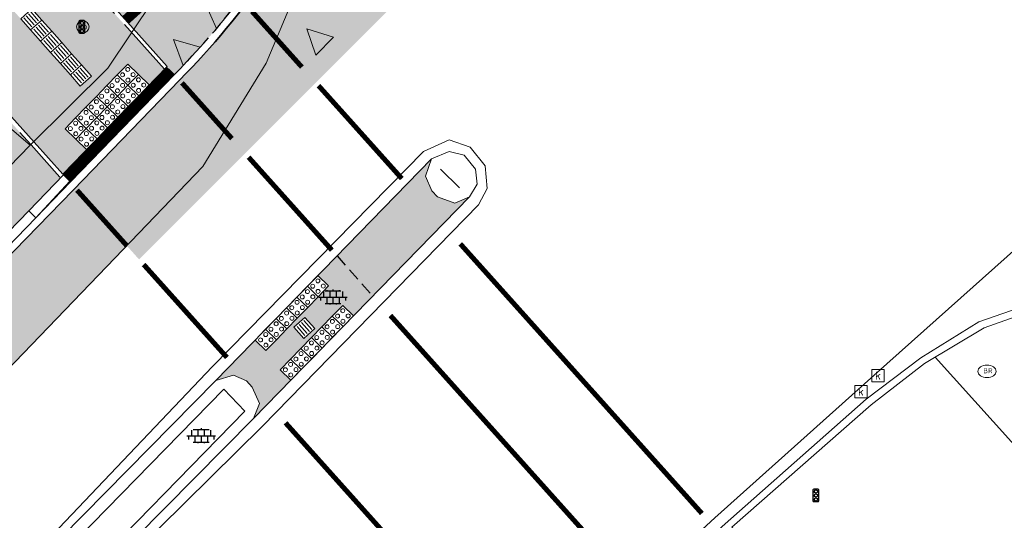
# Model space of a CAD drawing. Header units: metres. Extents: x 187916 to 189411, y 333285 to 334910.
# Tile 288 of 348: x 189008 to 189028, y 333954 to 333964. Entities that reach past the tile are written whole.
import ezdxf
from ezdxf.enums import TextEntityAlignment as Align

# ---------------------------------------------------------------- set-up
doc = ezdxf.new("R2010")
doc.units = ezdxf.units.M
for name, pattern in [('DASHED2', [0.375, 0.25, -0.125]), ('VH-OPSLUITBAND_100X200', [16, 8, -2, 4, -2]), ('VH-RWSBAND-SO', [24, 10, -2, 2, -2, 2, -2, 2, -2]), ('VH-TROTTOIRBAND_180-200', [20, 10, -2, 2, -2, 2, -2]), ('VW-5050_STREEP', [1, 0.5, -0.5])]:
    doc.linetypes.add(name, pattern=pattern)
for name, color, linetype, lineweight in [('B-ME-IE-MEUBILAIR_WEGMEUBILAIR-S', 253, 'Continuous', 18), ('B-ME-IE-MEUBILAIR_WEGMEUBILAIR_VERKEERSLICHT-S', 253, 'Continuous', 25), ('B-ME-RI-HWA_KOLK-S', 253, 'Continuous', 25), ('B-ME-VH-KANTOPSLUITING_ACHTERKANTBAND-G', 253, 'Continuous', 18), ('B-ME-VH-VERHARDING_ASFALT-G', 253, 'Continuous', 18), ('B-ME-VH-VERHARDING_BETONSTRAATSTEEN-G', 253, 'Continuous', 18), ('B-ME-VH-VERHARDING_TEGEL-G', 253, 'Continuous', 18), ('B-ME-VH-VERHARDING_TEGEL-S', 253, 'Continuous', 25), ('N-WE-GR-HAAG-HG01-A', 96, 'Continuous', 35), ('N-WE-VH-GOOT_TEGEL-G', 170, 'Continuous', 35), ('N-WE-VH-KANTOPSLUITING_ELEMENT_VERLOOPBAND-G', 42, 'Continuous', 25), ('N-WE-VH-KANTOPSLUITING_OPSLUITBAND_80X200-G', 30, 'VH-OPSLUITBAND_100X200', 15), ('N-WE-VH-KANTOPSLUITING_TROTTOIRBAND_180 200-G', 251, 'VH-TROTTOIRBAND_180-200', 15), ('N-WE-VH-KANTOPSLUITING_TROTTOIRBAND_RWS_110 220_ACHTERKANT-G', 7, 'VH-RWSBAND-SO', 25), ('N-WE-VH-KANTOPSLUITING_VERLOOPBAND-S', 251, 'Continuous', 25), ('N-WE-VH-KANTOPSLUITING_VERLOOPBAND_TBV TEKENING-G', 10, 'Continuous', 25), ('N-WE-VH-KANTOPSLUITING_VOORKANTBAND-G', 7, 'Continuous', 15), ('N-WE-VH-VERHARDING_ASFALT_RIJWEG-A', 251, 'Continuous', 18), ('N-WE-VH-VERHARDING_BETONSTRAATSTEEN-GRIJS-A', 250, 'Continuous', 18), ('N-WE-VH-VERHARDING_BETONSTRAATSTEEN-ROOD-A', 11, 'Continuous', 18), ('N-WE-VH-VERHARDING_TEGEL-A', 254, 'Continuous', 5), ('N-WE-VH-VERKEERSTEGEL-S', 7, 'Continuous', 0), ('N-WE-VW-MARKERING_DWARS_DRIEHOEK_5050_OENV-S', 251, 'Continuous', 0), ('N-WE-VW-MARKERING_DWARS_STOPSTREEP_020-G', 251, 'Continuous', 0), ('N-WE-VW-MARKERING_LANGS_STREEP_050050-G', 251, 'VW-5050_STREEP', 0)]:
    doc.layers.add(name, color=color, linetype=linetype, lineweight=lineweight)
doc.layers.add('N-WE-VH-MATERIAALSCHEIDING-G', color=7, linetype='DASHED2')
doc.styles.add('NLCS-ISO', font='NLCS-ISO.ttf')

# ---------------------------------------------------------------- blocks, each defined once
blk = doc.blocks.new('SIE-WEG_VERKEERSLICHT-SO')
at = {"color": 0, "flags": 128}
blk.add_lwpolyline([(-0.2156669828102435, -0.618928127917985), (0.2156669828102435, -0.618928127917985, 0.414213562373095), (0.2906841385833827, -0.5439109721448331), (0.2906841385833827, 0.5439109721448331, 0.414213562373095), (0.2156669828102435, 0.618928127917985), (-0.2156669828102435, 0.618928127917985, 0.414213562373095), (-0.2906841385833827, 0.5439109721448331), (-0.2906841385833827, -0.5439109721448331, 0.414213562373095)], format="xyb", close=True, dxfattribs=at)
at = {"color": 0}
for centre in [(0, 0.3987101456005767), (0, 0), (0, -0.4055255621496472)]:
    blk.add_circle(centre, 0.1658993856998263, dxfattribs=at)
for centre in [(0.002967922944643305, 0.3289781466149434), (0.002967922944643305, -0.06973199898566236), (0.002967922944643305, -0.4752575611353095)]:
    blk.add_arc(centre, 0.1913433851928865, 33.95042640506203, 150.9238605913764, dxfattribs=at)
blk = doc.blocks.new('SIE-WEG_PAAL_VERKEERSBORD-SO')
at = {"color": 0, "linetype": 'ByBlock', "lineweight": 18}
blk.add_circle((0, 0), 1.5, dxfattribs=at)
at = {"color": 0, "linetype": 'ByBlock', "lineweight": 18, "style": 'NLCS-ISO'}
blk.add_text('vb', height=1.5, dxfattribs=at).set_placement((0, 0.1317113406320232), align=Align.MIDDLE_CENTER)
blk = doc.blocks.new('SRI-KOLK-SO')
at = {"color": 0, "linetype": 'ByBlock', "lineweight": 18}
blk.add_lwpolyline([(-1.125, -1.125), (1.125, -1.125), (1.125, 1.125), (-1.125, 1.125)], close=True, dxfattribs=at)
at = {"color": 0, "linetype": 'ByBlock', "lineweight": 18, "style": 'NLCS-ISO'}
blk.add_text('k', height=1.5, dxfattribs=at).set_placement((0, 0), align=Align.MIDDLE_CENTER)
blk = doc.blocks.new('SIE-WEG_STRAATPOT_BRANDKRAAN-SO')
blk.add_ellipse((-4.547473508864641e-16, 0), major_axis=(-0.7288689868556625, 1.338866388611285e-16), ratio=0.6859943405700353)
at = {"style": 'NLCS-ISO'}
blk.add_text('BR', height=0.4, dxfattribs=at).set_placement((-0.2979630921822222, -0.1529624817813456))
blk = doc.blocks.new('SVH-TEGEL_300X300_DUN_LINT_KL-SO')
for p, q in [((-2.25, 1.355676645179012), (-2.25, -6.969183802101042e-16)), ((-1.900843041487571, 1.499999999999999), (1.90084304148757, 1.499999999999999)), ((-1.5, 1.624087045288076), (-1.5, 1.499999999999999)), ((-0.7499999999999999, 1.5), (-0.7500000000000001, 1.377682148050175e-16)), ((3.325515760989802e-16, 1.810386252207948), (2.755364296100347e-16, 1.499999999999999)), ((0, 0), (-2.755364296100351e-16, -1.500000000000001)), ((0.7500000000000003, 1.499999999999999), (0.7500000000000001, -1.247991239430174e-15)), ((1.5, 1.624087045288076), (1.5, 1.499999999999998)), ((2.25, 1.355676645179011), (2.25, -4.133046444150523e-16)), ((-3.39489953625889, -4.866106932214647e-16), (3.39489953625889, -1.733835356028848e-15)), ((-3, -3.055132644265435e-15), (-3.000000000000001, -0.8474312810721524)), ((-1.900843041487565, -1.500000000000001), (1.900843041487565, -1.500000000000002)), ((-1.5, -8.346865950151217e-16), (-1.5, -1.500000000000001)), ((-0.7500000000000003, -1.499999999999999), (-0.7500000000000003, -1.765655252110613)), ((0.7499999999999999, -1.500000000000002), (0.7499999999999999, -1.765655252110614)), ((1.5, -2.495982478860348e-15), (1.5, -1.500000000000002)), ((2.999999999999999, -2.495982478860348e-15), (2.999999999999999, -0.8474312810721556))]:
    blk.add_line(p, q)
blk = doc.blocks.new('DTM')
at = {"layer": 'B-ME-VH-KANTOPSLUITING_ACHTERKANTBAND-G', "ltscale": 0.2, "flags": 128}
for points in [[(189016.8250000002, 333960.3279999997), (189016.4410000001, 333960.699)], [(189022.2760000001, 333953.5279999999), (189024.1359999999, 333951.5150000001), (189025.1630000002, 333950.5729999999), (189026.3849999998, 333950.1129999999), (189027.7009999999, 333950.1069999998), (189028.898, 333950.5049999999), (189029.6749999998, 333951.0260000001), (189032.679, 333953.5290000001), (189035.676, 333956.0529999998), (189036.003, 333956.2990000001), (189034.8119999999, 333957.514), (189033.9989999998, 333957.9810000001), (189032.7349999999, 333958.2680000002), (189031.548, 333958.3620000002), (189030.0469999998, 333958.2769999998), (189028.5720000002, 333957.9619999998), (189027.3330000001, 333957.5249999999), (189026.1359999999, 333956.807), (189025.071, 333955.9789999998), (189022.2760000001, 333953.5279999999)], [(189009.0299999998, 333952.2749999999), (189008.5839999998, 333952.693), (189012.1000000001, 333956.2930000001), (189012.5249999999, 333955.8560000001), (189009.0299999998, 333952.2749999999)]]:
    blk.add_lwpolyline(points, dxfattribs=at)
at = {"layer": 'B-ME-VH-VERHARDING_ASFALT-G', "ltscale": 0.2, "flags": 128}
for points in [[(189007.327, 333983.2140000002), (189007.6859999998, 333983.3100000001), (189008.1120000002, 333983.1200000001), (189009.4709999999, 333981.5839999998), (189010.341, 333980.5410000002), (189011.3810000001, 333979.3590000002), (189012.3620000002, 333977.8500000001), (189013.406, 333976.0789999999), (189014.1579999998, 333974.3829999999), (189014.5860000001, 333972.0449999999), (189014.6910000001, 333969.77), (189014.4569999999, 333967.2740000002), (189013.8250000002, 333964.915), (189012.949, 333962.8259999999), (189011.6779999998, 333960.7540000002), (189009.7590000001, 333958.7540000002), (189005.9049999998, 333954.7489999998), (189000.4720000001, 333949.1669999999), (188995.071, 333943.6060000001), (188990.2080000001, 333938.645), (188984.909, 333933.2560000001)], [(188991.2659999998, 333925.8569999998), (188997.04, 333931.1060000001), (189003.7200000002, 333937.1859999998), (189010.3659999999, 333943.1880000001), (189015.9449999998, 333948.2409999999), (189018.1090000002, 333950.1910000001), (189021.9369999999, 333953.7140000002), (189025.3820000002, 333956.8020000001), (189029.0290000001, 333960.0550000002), (189032.4679999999, 333963.1409999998), (189036.014, 333966.3399999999), (189039.125, 333969.1850000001), (189042.085, 333971.8140000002)], [(189009.2579999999, 333951.98), (189008.7370000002, 333951.79), (189008.3799999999, 333951.9240000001), (189008.1529999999, 333952.2560000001), (189008.1159999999, 333952.656), (189008.2880000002, 333952.9730000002), (189011.8739999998, 333956.7480000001), (189016.1039999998, 333961.0529999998), (189016.6120000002, 333961.2859999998), (189017.037, 333961.1439999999), (189017.3390000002, 333960.7659999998), (189017.375, 333960.3119999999), (189017.2039999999, 333959.9849999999), (189012.8790000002, 333955.5499999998), (189009.2579999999, 333951.98)]]:
    blk.add_lwpolyline(points, dxfattribs=at)
at = {"layer": 'B-ME-VH-VERHARDING_BETONSTRAATSTEEN-G', "ltscale": 0.2, "flags": 128}
for points in [[(189011.7680000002, 333966.372), (189010.7009999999, 333964.1090000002), (189009.7799999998, 333962.7250000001), (189008.2220000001, 333961.1830000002), (189004.0090000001, 333956.8390000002), (188998.5389999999, 333951.2209999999), (188993.0640000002, 333945.6030000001), (188988.2400000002, 333940.6400000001), (188982.7689999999, 333935.0750000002)], [(189009.1529999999, 333952.1230000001), (189008.7510000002, 333951.9619999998), (189008.4879999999, 333952.0529999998), (189008.3020000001, 333952.2820000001), (189008.2760000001, 333952.6269999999), (189008.4029999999, 333952.8739999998), (189011.9410000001, 333956.4679999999), (189016.2579999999, 333960.9070000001), (189016.6179999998, 333961.054), (189016.9180000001, 333960.9840000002), (189017.145, 333960.7009999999), (189017.176, 333960.4010000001), (189017.0249999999, 333960.145), (189012.6970000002, 333955.7089999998), (189009.1529999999, 333952.1230000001)], [(189035.7560000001, 333955.9699999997), (189036.182, 333956.3429999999), (189034.9130000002, 333957.605), (189034.1030000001, 333958.1140000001), (189032.7620000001, 333958.4070000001), (189031.6310000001, 333958.503), (189030.034, 333958.429), (189028.5120000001, 333958.0869999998), (189027.2239999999, 333957.6409999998), (189026.0609999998, 333956.9220000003), (189024.9709999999, 333956.0949999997)], [(189026.352630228, 333956.9369419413), (189028.6710000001, 333954.3560000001), (189031.1839999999, 333956.6430000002), (189029.7751803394, 333958.2189503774)], [(189015.1529999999, 333939.7429999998), (189012.4339999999, 333942.9589999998), (189012.0010000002, 333943.3140000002), (189011.5499999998, 333943.4169999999), (189010.9509999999, 333943.3330000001), (189010.5460000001, 333943.0750000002), (189016.0750000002, 333948.057), (189020.5490000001, 333952.1349999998), (189022.0819999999, 333953.5439999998), (189024.9709999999, 333956.0949999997)]]:
    blk.add_lwpolyline(points, dxfattribs=at)
at = {"layer": 'B-ME-VH-VERHARDING_TEGEL-G', "ltscale": 0.2, "flags": 128}
for points in [[(189008.2220000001, 333961.1830000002), (189006.7710000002, 333962.4160000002), (189005.7280000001, 333961.182), (189002.3250000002, 333957.7689999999), (188997.0290000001, 333952.4730000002), (188990.9019999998, 333946.1869999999), (188991.9925103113, 333945.1463986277)], [(189016.2579999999, 333960.9070000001), (189016.1430000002, 333960.5640000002), (189016.27, 333960.264), (189016.3799999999, 333960.1490000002), (189016.7310000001, 333960.023), (189017.0249999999, 333960.145)], [(189011.9410000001, 333956.4679999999), (189012.2969999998, 333956.574), (189012.5580000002, 333956.4580000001), (189012.6680000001, 333956.3369999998), (189012.8130000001, 333956.0079999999), (189012.6970000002, 333955.7089999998)]]:
    blk.add_lwpolyline(points, dxfattribs=at)
at = {"layer": 'B-ME-IE-MEUBILAIR_WEGMEUBILAIR-S'}
for name, p, xscale, yscale, zscale in [('SIE-WEG_PAAL_VERKEERSBORD-SO', (189009.277, 333963.552), 0.083, 0.083, 0.083), ('SIE-WEG_STRAATPOT_BRANDKRAAN-SO', (189027.388, 333956.65), 0.2500000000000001, 0.2500000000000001, 0.2500000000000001)]:
    blk.add_blockref(name, p, dxfattribs=dict(at, xscale=xscale, yscale=yscale, zscale=zscale))
at = {"layer": 'B-ME-IE-MEUBILAIR_WEGMEUBILAIR_VERKEERSLICHT-S', "xscale": 0.2019620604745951, "yscale": 0.2019620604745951, "zscale": 0.2019620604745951}
for p in [(189009.259, 333963.551), (189023.96, 333954.166)]:
    blk.add_blockref('SIE-WEG_VERKEERSLICHT-SO', p, dxfattribs=at)
at = {"layer": 'B-ME-RI-HWA_KOLK-S', "xscale": 0.11, "yscale": 0.11, "zscale": 0.11}
for p in [(189025.204, 333956.566), (189024.863, 333956.243)]:
    blk.add_blockref('SRI-KOLK-SO', p, dxfattribs=at)
at = {"layer": 'B-ME-VH-VERHARDING_TEGEL-S', "xscale": 0.084, "yscale": 0.084, "zscale": 0.084}
for p in [(189014.2875253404, 333958.138101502), (189011.646, 333955.358)]:
    blk.add_blockref('SVH-TEGEL_300X300_DUN_LINT_KL-SO', p, dxfattribs=at)
blk = doc.blocks.new('SVH-VERKEERSTEGEL_300X300_NOPPENTEGEL')
blk.add_lwpolyline([(-0.15, 5.551115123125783e-17), (0.15, 5.551115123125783e-17), (0.15, -0.3), (-0.15, -0.3)], close=True)
at = {"lineweight": 0}
for centre in [(-0.07499999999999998, -0.07499999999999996), (-0.07499999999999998, -0.225), (0.07499999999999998, -0.07499999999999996), (0.07499999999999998, -0.225)]:
    blk.add_circle(centre, 0.04, dxfattribs=at)
blk = doc.blocks.new('SVH-VERKEERSTEGEL_300X300_GELEIDETEGEL')
blk.add_lwpolyline([(-0.15, 5.551115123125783e-17), (0.15, 5.551115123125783e-17), (0.15, -0.3), (-0.15, -0.3)], close=True)
at = {"lineweight": 0, "flags": 128}
for points in [[(0.12, -0.05999999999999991), (-0.1200000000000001, -0.05999999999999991)], [(0.12, -0.1199999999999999), (-0.1200000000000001, -0.1199999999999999)], [(0.12, -0.1799999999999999), (-0.1200000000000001, -0.1799999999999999)], [(0.12, -0.2399999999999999), (-0.12, -0.2399999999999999)]]:
    blk.add_lwpolyline(points, dxfattribs=at)
blk = doc.blocks.new('SVH-TROTTOIRBAND INRITVERLOOPBAND_180 200X250_RECHTS_L1000_HD-MM')
at = {"linetype": 'Continuous', "lineweight": 0}
blk.add_line((0, 20), (-1000, 1.13686837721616e-13), dxfattribs=at)
blk.add_lwpolyline([(0, 0), (-1000, 1.13686837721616e-13), (-1000, 200.0000000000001), (0, 200)], close=True, dxfattribs=at)
blk = doc.blocks.new('ontwerp Wilhelmina- & Engelenkampstraat')
at = {"layer": 'N-WE-GR-HAAG-HG01-A', "transparency": 33554610}
h = blk.add_hatch(color=256, dxfattribs=at)
h.dxf.hatch_style = 1
h.paths.add_polyline_path([(189007.4249363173, 333959.074301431), (189008.1929803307, 333959.8676923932), (189008.8317438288, 333960.5275355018), (189008.2405037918, 333961.1874165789), (189006.1546425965, 333963.5154394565, -0.03820369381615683), (189004.4931462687, 333961.3168186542, 0.0102160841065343), (189004.0963353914, 333960.8486399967), (188998.6183663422, 333954.1110616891, -0.02425636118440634), (188997.641962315, 333953.0225270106), (188990.9594314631, 333946.1313077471), (188992.1791477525, 333944.9789758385), (188992.8790269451, 333945.6932370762), (188993.5789061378, 333946.4074983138), (188998.6810871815, 333951.614525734, -0.02607109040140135), (188999.8471764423, 333952.6866434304), (189006.2269380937, 333957.9661270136, 0.02758764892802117)])
at = {"layer": 'N-WE-VH-VERHARDING_ASFALT_RIJWEG-A', "transparency": 33554610}
h = blk.add_hatch(color=256, dxfattribs=at)
h.dxf.hatch_style = 1
edge = h.paths.add_edge_path()
edge.add_line((189039.2426745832, 333988.5438767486), (189038.8450779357, 333988.224372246))
edge.add_line((189038.8450779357, 333988.224372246), (189038.065540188, 333987.5979438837))
edge.add_line((189038.065540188, 333987.5979438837), (189037.8233642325, 333987.4034557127))
edge.add_arc((189031.4576859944, 333995.3356637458), 10.17063339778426, 295.31835930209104, 308.7474000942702, ccw=False)
edge.add_arc((189031.5719875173, 333995.3661747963), 10.15000008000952, 271.0475012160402, 294.66144552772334, ccw=False)
edge.add_arc((189031.5719846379, 333995.3661746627), 10.14999999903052, 245.5377771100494, 271.04751748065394, ccw=False)
edge.add_line((189027.3689388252, 333986.1272945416), (189022.9515467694, 333981.5775403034))
edge.add_line((189022.9515467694, 333981.5775403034), (189022.9556277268, 333981.5735779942))
edge.add_arc((189015.3535527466, 333974.8460409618), 10.15141854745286, 26.837899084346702, 41.50756343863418, ccw=False)
edge.add_arc((189023.8057677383, 333979.1201386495), 0.6799995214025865, -116.21526386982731, 27.021577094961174, ccw=False)
edge.add_arc((189027.9506975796, 333987.6215470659), 10.1380277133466, 229.3703058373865, 243.9930999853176, ccw=False)
edge.add_line((189021.3491420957, 333979.9274538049), (189015.1239570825, 333973.515642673))
edge.add_arc((189003.1069451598, 333971.7229005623), 12.14999999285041, 2.6443803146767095, 8.485017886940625, ccw=False)
edge.add_line((189015.2440070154, 333972.283462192), (189015.2471823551, 333972.209871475))
edge.add_arc((189003.1069451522, 333971.7229005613), 12.15000000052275, -29.234881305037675, 2.297024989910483, ccw=False)
edge.add_arc((189000.4890704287, 333973.1880735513), 15.14999999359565, 315.08863199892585, 330.76511869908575, ccw=False)
edge.add_line((189011.2182969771, 333962.4919902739), (189009.1216549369, 333960.3238511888))
edge.add_line((189009.1216549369, 333960.3238511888), (189010.4047888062, 333958.8917496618))
edge.add_line((189010.4047888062, 333958.8917496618), (189039.5974666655, 333988.1036971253))
edge.add_line((189039.5974666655, 333988.1036971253), (189039.2426745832, 333988.5438767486))
at = {"layer": 'N-WE-VH-VERHARDING_BETONSTRAATSTEEN-GRIJS-A', "transparency": 33554610}
h = blk.add_hatch(dxfattribs=at)
h.set_pattern_fill('AVH-BSS_KEIFORMAAT_ELLEBOOG', color=256, angle=45.58000000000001, pattern_type=2)
h.set_pattern_definition([(45.58000000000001, (188992.4291391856, 333944.7340181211), (-0.001503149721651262, 0.1484848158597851), [0.315, -0.105]), (315.58, (188992.27915122, 333944.8809997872), (-0.001503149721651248, 0.1484848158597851), [0.315, -0.105])])
edge = h.paths.add_edge_path()
edge.add_line((188992.4291391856, 333944.734018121), (188994.3403178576, 333942.8605930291))
edge.add_line((188994.3403178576, 333942.8605930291), (188995.0710000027, 333943.6060000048))
edge.add_line((188995.0710000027, 333943.6060000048), (189000.4719999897, 333949.1669999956))
edge.add_line((189000.4719999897, 333949.1669999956), (189005.9049999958, 333954.7489999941))
edge.add_line((189005.9049999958, 333954.7489999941), (189009.7590000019, 333958.7540000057))
edge.add_line((189009.7590000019, 333958.7540000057), (189010.1567713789, 333959.1685611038))
edge.add_line((189010.1567713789, 333959.1685611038), (189009.1216549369, 333960.3238511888))
edge.add_line((189009.1216549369, 333960.3238511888), (189009.0809570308, 333960.281765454))
edge.add_line((189009.0809570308, 333960.281765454), (189007.6764080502, 333958.8308636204))
edge.add_arc((188996.7912744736, 333969.3682431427), 15.15000000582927, 309.6089869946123, 315.9300071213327, ccw=False)
edge.add_line((189006.4500787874, 333957.6964823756), (189000.0703171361, 333952.4169987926))
edge.add_arc((189009.5378579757, 333940.9763620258), 14.84999997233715, 129.608986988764, 135.58268758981)
edge.add_line((188998.9310786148, 333951.3695680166), (188992.4291391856, 333944.734018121))
at = {"layer": 'N-WE-VH-VERHARDING_BETONSTRAATSTEEN-ROOD-A', "transparency": 33554610}
h = blk.add_hatch(color=11, dxfattribs=at)
h.dxf.hatch_style = 1
h.paths.add_polyline_path([(189012.5949575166, 333970.9112229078), (189014.1874316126, 333972.5517703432, -0.6590960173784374), (189015.0973028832, 333972.2038594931, 0.09320774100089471), (189014.1035389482, 333976.5265371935, -0.3045375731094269), (189013.9981234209, 333975.9451927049), (189009.8034222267, 333971.6245598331, -0.6784699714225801), (189008.8932034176, 333972.0009178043), (189008.9357583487, 333973.0295145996, 0.2053023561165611), (189003.5302918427, 333986.1260045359), (188999.9380690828, 333989.6399049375, 0.0157093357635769), (188988.7494629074, 333999.9170135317), (188980.1408056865, 334007.339552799), (188966.145066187, 334019.4069657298), (188961.7707177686, 334023.1373027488, -0.04104919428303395), (188959.7508454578, 334025.132453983), (188951.3658197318, 334034.8976461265, 0.05194371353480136), (188949.4567954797, 334036.7030160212), (188946.5688155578, 334038.9154030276), (188945.4133650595, 334037.4071145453), (188945.8832322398, 334037.0471646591), (188948.3013449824, 334035.194727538, -0.05194371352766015), (188949.9243167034, 334033.6598783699), (188958.3093424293, 334023.8946862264, 0.04093049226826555), (188960.5438110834, 334021.6865185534, -0.004220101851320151), (188964.9085915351, 334017.9643425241), (188978.9000973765, 334005.9005799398), (188987.5087468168, 333998.478047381, -0.00985778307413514), (188994.5500118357, 333992.1607062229, -0.005850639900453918), (188998.6094666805, 333988.2816650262), (189002.201677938, 333984.7677758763, -0.1876620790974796), (189007.0136162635, 333974.1472198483), (189007.0368801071, 333973.142961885, -0.03134809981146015), (189006.8944750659, 333971.1336716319), (189006.7298050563, 333970.1427331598, -0.02441795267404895), (189006.3494816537, 333968.6198797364), (189006.0289135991, 333967.6678758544, -0.03134809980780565), (189005.2099037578, 333965.827563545), (189004.7172067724, 333964.9521636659, -0.04493827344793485), (189003.0091613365, 333962.6276156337, 0.01021608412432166), (189002.5600411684, 333962.0977196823), (188996.1640974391, 333954.2310867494, -0.02655848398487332), (188995.08825284, 333953.0427378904), (188989.5730525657, 333947.4895765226), (188990.9019999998, 333946.1869999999), (188997.5847992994, 333953.0784960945, 0.02425854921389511), (188998.5561339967, 333954.1613329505), (189004.2602311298, 333961.1767933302, 0.0881875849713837), (189007.6139240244, 333966.5022946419), (189011.1132124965, 333962.5967501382, 0.04416416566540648), (189012.8605113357, 333964.7059020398, -0.534402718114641), (189011.9793789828, 333964.7208096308, -0.3489145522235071)])
h = blk.add_hatch(color=11, dxfattribs=at)
h.dxf.hatch_style = 1
h.paths.add_polyline_path([(189017.0249999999, 333960.145), (189016.7310000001, 333960.023), (189016.3799999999, 333960.1490000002), (189016.27, 333960.264), (189016.1430000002, 333960.5640000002), (189016.2579999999, 333960.9070000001), (189014.3682352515, 333958.9638298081), (189015.0883914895, 333958.1600657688)])
at = {"layer": 'N-WE-VH-VERHARDING_TEGEL-A', "transparency": 33554610}
h = blk.add_hatch(color=256, dxfattribs=at)
h.dxf.hatch_style = 1
h.paths.add_polyline_path([(189007.63499407, 333964.1629804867), (189007.8596523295, 333964.3617986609), (189009.4502224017, 333962.5645498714), (189009.2255641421, 333962.3657316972)], flags=16)
edge = h.paths.add_edge_path()
edge.add_arc((188990.9574050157, 333973.2728759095), 18.05999989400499, 335.3061801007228, 337.4735012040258)
edge.add_line((189007.6394710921, 333966.3538971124), (189010.9102497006, 333962.7033917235))
edge.add_line((189010.9102497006, 333962.7033917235), (189010.6048334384, 333962.3878961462))
edge.add_line((189010.6048334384, 333962.3878961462), (189010.3906259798, 333962.5959129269))
edge.add_line((189010.3906259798, 333962.5959129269), (189010.1754060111, 333962.804911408))
edge.add_line((189010.1754060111, 333962.804911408), (189009.96640753, 333962.5896914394))
edge.add_line((189009.96640753, 333962.5896914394), (189009.9657325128, 333962.5903469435))
edge.add_line((189009.9657325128, 333962.5903469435), (189009.7564170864, 333962.3741237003))
edge.add_line((189009.7564170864, 333962.3741237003), (189009.547756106, 333962.1585765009))
edge.add_line((189009.547756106, 333962.1585765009), (189009.3390951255, 333961.9430293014))
edge.add_line((189009.3390951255, 333961.9430293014), (189009.130434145, 333961.727482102))
edge.add_line((189009.130434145, 333961.727482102), (189008.9217731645, 333961.5119349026))
edge.add_line((189008.9217731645, 333961.5119349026), (189009.1373203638, 333961.3032739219))
edge.add_line((189009.1373203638, 333961.3032739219), (189009.3528675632, 333961.0946129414))
edge.add_line((189009.3528675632, 333961.0946129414), (189008.8741471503, 333960.6000938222))
edge.add_line((189008.8741471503, 333960.6000938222), (189008.3000862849, 333961.240801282))
edge.add_line((189008.3000862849, 333961.240801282), (189006.1993505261, 333963.5854256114))
edge.add_arc((188990.9574048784, 333973.2728759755), 18.06000004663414, 327.5608447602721, 329.5932486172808)
edge.add_line((189006.5333247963, 333964.1320707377), (189006.5696035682, 333964.1130152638))
edge.add_line((189006.5696035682, 333964.1130152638), (189006.8351954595, 333963.9735127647))
edge.add_line((189006.8351954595, 333963.9735127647), (189007.0821427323, 333963.8438033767))
edge.add_line((189007.0821427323, 333963.8438033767), (189007.9191577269, 333965.4373547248))
edge.add_line((189007.9191577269, 333965.4373547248), (189007.3658765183, 333965.7279664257))
h = blk.add_hatch(color=256, dxfattribs=at)
h.dxf.hatch_style = 1
h.paths.add_polyline_path([(189014.3682352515, 333958.9638298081), (189013.9844657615, 333958.5692148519), (189014.1992129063, 333958.3606755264), (189012.9452220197, 333957.0693557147), (189012.7295292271, 333957.2788133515), (189011.9410000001, 333956.4679999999), (189012.2969999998, 333956.574), (189012.5580000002, 333956.4580000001), (189012.6680000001, 333956.3369999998), (189012.8130000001, 333956.0079999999), (189012.6970000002, 333955.7089999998), (189013.4424545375, 333956.4730564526), (189013.2287468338, 333956.6805863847), (189014.4827377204, 333957.9719061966), (189014.6994699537, 333957.7614391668), (189015.0883914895, 333958.1600657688)])
h.paths.add_polyline_path([(189013.925718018, 333957.5077097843), (189013.7010586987, 333957.3088928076), (189013.502241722, 333957.5335521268), (189013.7269010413, 333957.7323691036)], flags=16)
at = {"layer": 'N-WE-VH-GOOT_TEGEL-G'}
blk.add_lwpolyline([(188992.4291391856, 333944.7340181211), (188998.9310786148, 333951.3695680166, -0.02607109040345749), (189000.0703171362, 333952.4169987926), (189006.4500787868, 333957.6964823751, 0.02758764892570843), (189007.6764080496, 333958.8308636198), (189009.0809570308, 333960.281765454), (189011.2182969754, 333962.4919902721, 0.04578837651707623), (189012.9858384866, 333964.6234201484, 0.02264903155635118)], format="xyb", dxfattribs=at)
at = {"layer": 'N-WE-VH-KANTOPSLUITING_ELEMENT_VERLOOPBAND-G', "const_width": 0.22, "flags": 128}
blk.add_lwpolyline([(189008.9531810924, 333960.5235847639), (189011.0396229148, 333962.6788832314)], dxfattribs=at)
at = {"layer": 'N-WE-VH-KANTOPSLUITING_OPSLUITBAND_80X200-G', "ltscale": 0.15, "flags": 128}
blk.add_lwpolyline([(189010.9102497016, 333962.7033917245), (189007.6394710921, 333966.3538971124, -0.08277512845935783), (189004.4931462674, 333961.3168186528, 0.01021608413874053), (189004.096335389, 333960.8486399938), (188998.618366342, 333954.1110616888, -0.02425636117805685), (188997.641962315, 333953.0225270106), (188990.9594314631, 333946.1313077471)], format="xyb", dxfattribs=at)
blk.add_lwpolyline([(189008.8183639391, 333960.5424687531), (189008.2405037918, 333961.1874165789), (189006.1546425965, 333963.5154394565)], dxfattribs=at)
at = {"layer": 'N-WE-VH-KANTOPSLUITING_TROTTOIRBAND_180 200-G', "ltscale": 0.15, "flags": 128}
blk.add_lwpolyline([(189008.1929803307, 333959.8676923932), (189007.4249363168, 333959.0743014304, -0.02758764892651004), (189006.2269380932, 333957.9661270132), (188999.8471764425, 333952.6866434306, 0.02607109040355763), (188998.6810871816, 333951.614525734), (188993.5789061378, 333946.4074983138), (188992.8790269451, 333945.6932370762), (188992.1791477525, 333944.9789758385)], format="xyb", dxfattribs=at)
at = {"layer": 'N-WE-VH-KANTOPSLUITING_TROTTOIRBAND_RWS_110 220_ACHTERKANT-G', "linetype": 'Continuous', "ltscale": 0.2, "flags": 128}
blk.add_lwpolyline([(189008.8741471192, 333960.6000937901), (189010.9660333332, 333962.7610163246)], dxfattribs=at)
at = {"layer": 'N-WE-VH-KANTOPSLUITING_VERLOOPBAND_TBV TEKENING-G', "flags": 128}
blk.add_lwpolyline([(189009.0322155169, 333960.4470753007), (189008.336678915, 333959.7285846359), (189008.1929807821, 333959.8676919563), (189008.888517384, 333960.5861826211)], close=True, dxfattribs=at)
at = {"layer": 'N-WE-VH-KANTOPSLUITING_VOORKANTBAND-G', "flags": 128}
blk.add_lwpolyline([(189010.9660333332, 333962.7610163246), (189007.6139240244, 333966.5022946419, -0.08455738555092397), (189004.4331872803, 333961.3697801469, 0.01021608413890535), (189004.0342628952, 333960.8991078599), (188998.5562938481, 333954.1615295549, -0.02426277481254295), (188997.5847992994, 333953.0784960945), (188990.9019999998, 333946.1869999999)], format="xyb", dxfattribs=at)
blk.add_lwpolyline([(189008.8741475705, 333960.6000933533), (189008.3000862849, 333961.240801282), (189006.1993505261, 333963.5854256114)], dxfattribs=at)
at = {"layer": 'N-WE-VH-KANTOPSLUITING_VOORKANTBAND-G', "ltscale": 0.2, "flags": 128}
blk.add_lwpolyline([(189009.0322150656, 333960.4470757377), (189011.1132124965, 333962.5967501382)], dxfattribs=at)
blk.add_lwpolyline([(189008.3366784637, 333959.7285850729), (189007.5686344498, 333958.9351941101, -0.02758764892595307), (189006.354447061, 333957.8120443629), (188999.9746854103, 333952.5325607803, 0.0260710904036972), (188998.8239394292, 333951.4745498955), (188993.7217583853, 333946.2675224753), (188993.0218791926, 333945.5532612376), (188992.3216914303, 333944.8393023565)], format="xyb", dxfattribs=at)
at = {"layer": 'N-WE-VH-MATERIAALSCHEIDING-G', "flags": 128}
blk.add_lwpolyline([(189011.1120670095, 333962.5978920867, 0.04578837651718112), (189012.8621081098, 333964.7082186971, 0.04128456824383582)], format="xyb", dxfattribs=at)
blk.add_lwpolyline([(189014.3682352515, 333958.9638298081), (189015.0883914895, 333958.1600657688)], dxfattribs=at)
at = {"layer": 'N-WE-VH-KANTOPSLUITING_VERLOOPBAND-S', "xscale": 0.0009999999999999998, "yscale": 0.0009999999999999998, "zscale": 0.0009999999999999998, "rotation": 45.93000712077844}
blk.add_blockref('SVH-TROTTOIRBAND INRITVERLOOPBAND_180 200X250_RECHTS_L1000_HD-MM', (189009.0322155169, 333960.4470753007), dxfattribs=at)
at = {"layer": 'N-WE-VH-VERKEERSTEGEL-S'}
for name, p, rotation in [('SVH-VERKEERSTEGEL_300X300_GELEIDETEGEL', (189008.1320427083, 333963.601337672), 131.5082013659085), ('SVH-VERKEERSTEGEL_300X300_GELEIDETEGEL', (189008.3308672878, 333963.3766850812), 131.5082013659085), ('SVH-VERKEERSTEGEL_300X300_GELEIDETEGEL', (189008.529685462, 333963.1520268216), 131.5082013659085), ('SVH-VERKEERSTEGEL_300X300_GELEIDETEGEL', (189008.7285123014, 333962.9273716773), 131.5082013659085), ('SVH-VERKEERSTEGEL_300X300_GELEIDETEGEL', (189008.9273368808, 333962.7027190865), 131.5082013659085), ('SVH-VERKEERSTEGEL_300X300_GELEIDETEGEL', (189009.126155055, 333962.478060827), 131.5082013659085), ('SVH-VERKEERSTEGEL_300X300_NOPPENTEGEL', (189010.2861267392, 333962.4883029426), 225.8402261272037), ('SVH-VERKEERSTEGEL_300X300_NOPPENTEGEL', (189010.0762947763, 333962.2732363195), 225.930007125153), ('SVH-VERKEERSTEGEL_300X300_NOPPENTEGEL', (189010.5005029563, 333962.2801225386), 225.930007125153), ('SVH-VERKEERSTEGEL_300X300_NOPPENTEGEL', (189009.8676337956, 333962.0576891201), 225.930007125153), ('SVH-VERKEERSTEGEL_300X300_NOPPENTEGEL', (189010.2918419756, 333962.064575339), 225.930007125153), ('SVH-VERKEERSTEGEL_300X300_NOPPENTEGEL', (189009.6589728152, 333961.8421419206), 225.930007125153), ('SVH-VERKEERSTEGEL_300X300_NOPPENTEGEL', (189010.083180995, 333961.8490281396), 225.930007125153), ('SVH-VERKEERSTEGEL_300X300_NOPPENTEGEL', (189009.4503118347, 333961.6265947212), 225.930007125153), ('SVH-VERKEERSTEGEL_300X300_NOPPENTEGEL', (189009.8745200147, 333961.6334809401), 225.930007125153), ('SVH-VERKEERSTEGEL_300X300_NOPPENTEGEL', (189009.2416508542, 333961.4110475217), 225.930007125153), ('SVH-VERKEERSTEGEL_300X300_NOPPENTEGEL', (189009.6658590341, 333961.4179337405), 225.930007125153), ('SVH-VERKEERSTEGEL_300X300_NOPPENTEGEL', (189009.4571980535, 333961.2023865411), 225.930007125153), ('SVH-VERKEERSTEGEL_300X300_NOPPENTEGEL', (189014.0947136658, 333958.2530655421), 225.8402261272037), ('SVH-VERKEERSTEGEL_300X300_NOPPENTEGEL', (189013.8857151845, 333958.0378455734), 225.8402261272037), ('SVH-VERKEERSTEGEL_300X300_NOPPENTEGEL', (189013.6767167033, 333957.8226256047), 225.8402261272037), ('SVH-VERKEERSTEGEL_300X300_NOPPENTEGEL', (189013.4677182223, 333957.6074056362), 225.8402261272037), ('SVH-VERKEERSTEGEL_300X300_NOPPENTEGEL', (189014.5934584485, 333957.6552977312), 225.8402261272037), ('SVH-VERKEERSTEGEL_300X300_NOPPENTEGEL', (189013.2587197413, 333957.3921856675), 225.8402261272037), ('SVH-VERKEERSTEGEL_300X300_GELEIDETEGEL', (189013.6016502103, 333957.4212224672), 131.507895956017), ('SVH-VERKEERSTEGEL_300X300_NOPPENTEGEL', (189014.3844599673, 333957.4400777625), 225.8402261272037), ('SVH-VERKEERSTEGEL_300X300_NOPPENTEGEL', (189013.0497212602, 333957.1769656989), 225.8402261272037), ('SVH-VERKEERSTEGEL_300X300_NOPPENTEGEL', (189014.1754614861, 333957.2248577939), 225.8402261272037), ('SVH-VERKEERSTEGEL_300X300_NOPPENTEGEL', (189013.9664630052, 333957.0096378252), 225.8402261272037), ('SVH-VERKEERSTEGEL_300X300_NOPPENTEGEL', (189013.7574645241, 333956.7944178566), 225.8402261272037), ('SVH-VERKEERSTEGEL_300X300_NOPPENTEGEL', (189013.548466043, 333956.5791978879), 225.8402261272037)]:
    blk.add_blockref(name, p, dxfattribs=dict(at, rotation=rotation))
blk = doc.blocks.new('SVW-MARKERING_STREEP_DRIEHOEK_050_050')
h = blk.add_hatch(color=256)
h.dxf.hatch_style = 1
h.paths.add_polyline_path([(0.25, -0.5), (0.5, 0), (0, 0)])
at = {"flags": 128}
blk.add_lwpolyline([(0.25, -0.5), (0.5, 0), (0, 0)], close=True, dxfattribs=at)
blk = doc.blocks.new('markering')
at = {"layer": 'N-WE-VW-MARKERING_DWARS_STOPSTREEP_020-G', "const_width": 0.2000000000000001, "flags": 128}
blk.add_lwpolyline([(189010.1338932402, 333963.6897651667), (189011.7420422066, 333965.1306339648)], dxfattribs=at)
at = {"layer": 'N-WE-VW-MARKERING_LANGS_STREEP_050050-G', "const_width": 0.1, "flags": 128}
for points in [[(189013.6645947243, 333962.7462739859), (189012.6636315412, 333963.8634457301)], [(189012.2634084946, 333961.313020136), (189011.2624453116, 333962.4301918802)], [(189015.6665210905, 333960.5119304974), (189013.9982491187, 333962.3738834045)], [(189014.2653348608, 333959.0786766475), (189012.597062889, 333960.9406295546)], [(189010.1616291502, 333959.163139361), (189009.1606659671, 333960.2803111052)], [(189021.6768443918, 333953.803828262), (189016.8378858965, 333959.2045740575)], [(189012.1635555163, 333956.9287958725), (189010.4952835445, 333958.7907487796)], [(189020.192525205, 333952.4633588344), (189015.4376728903, 333957.7702339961)], [(189017.9660464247, 333950.4526546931), (189013.337353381, 333955.6187239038)]]:
    blk.add_lwpolyline(points, dxfattribs=at)
at = {"layer": 'N-WE-VW-MARKERING_DWARS_DRIEHOEK_5050_OENV-S'}
for p, rotation in [((189012.2717151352, 333963.9052836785), 230.8092662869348), ((189014.2951676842, 333963.3428474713), 225.8399013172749), ((189011.6281021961, 333963.1419684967), 226.9930365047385)]:
    blk.add_blockref('SVW-MARKERING_STREEP_DRIEHOEK_050_050', p, dxfattribs=dict(at, rotation=rotation))

msp = doc.modelspace()

# ---------------------------------------------------------------- block references
msp.add_blockref('DTM', (0, 0))

# ---------------------------------------------------------------- next in the draw order: block references
msp.add_blockref('ontwerp Wilhelmina- & Engelenkampstraat', (0, 0))

# ---------------------------------------------------------------- next in the draw order: block references
msp.add_blockref('markering', (0, 0))

doc.saveas('drawing.dxf')
